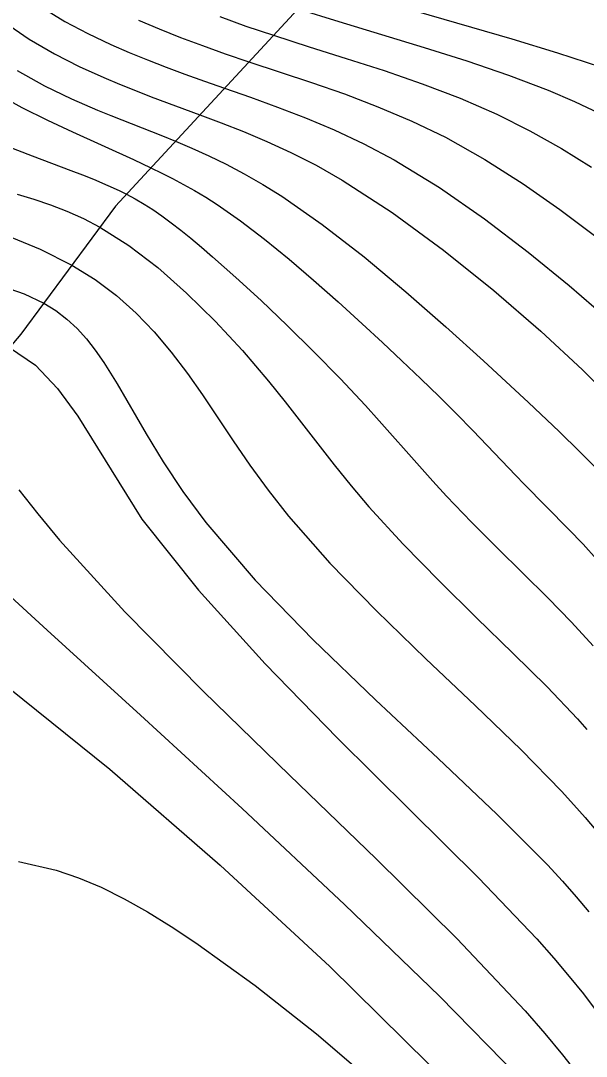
# Model space of a CAD drawing. Extents: x 2602990 to 2605851, y 618069 to 619180.
# Drawn here: x 2604025.24 to 2604047.67, y 618716.78 to 618757.85 of the extents above; entities that cross this region are included whole.
import ezdxf

# ---------------------------------------------------------------- set-up
doc = ezdxf.new("R2010")
doc.units = 0
for name, color, linetype in [('DTM Contours Major', 7, 'Continuous'), ('DTM Contours Minor', 7, 'Continuous'), ('Exist DTM Breakline Underwater', 7, 'Continuous'), ('PH Exist DTM Breakline', 7, 'Continuous')]:
    doc.layers.add(name, color=color, linetype=linetype)

msp = doc.modelspace()

# ---------------------------------------------------------------- linework, layer by layer
at = {"layer": 'DTM Contours Major'}
for points in [[(2604025.101, 618755.882), (2604026.187, 618755.27), (2604027.254, 618754.75), (2604028.285, 618754.302), (2604028.812, 618754.087), (2604030.861, 618753.28), (2604031.378, 618753.07), (2604032.031, 618752.793), (2604032.702, 618752.491), (2604033.392, 618752.156), (2604034.103, 618751.782), (2604034.839, 618751.361), (2604035.6, 618750.888), (2604037.201, 618749.77), (2604038.856, 618748.484), (2604040.511, 618747.104), (2604042.107, 618745.705), (2604043.589, 618744.361), (2604045.375, 618742.702), (2604046.592, 618741.553), (2604047.421, 618740.752), (2604048.03, 618740.142)], [(2604025.148, 618724.5), (2604026.641, 618724.165), (2604027.534, 618723.859), (2604028.431, 618723.48), (2604029.338, 618723.028), (2604030.263, 618722.509), (2604031.211, 618721.924), (2604032.189, 618721.276), (2604034.545, 618719.581), (2604036.977, 618717.664), (2604039.368, 618715.618), (2604041.601, 618713.534), (2604043.559, 618711.505), (2604044.676, 618710.161)]]:
    msp.add_lwpolyline(points, dxfattribs=at)
at = {"layer": 'DTM Contours Minor'}
for points in [[(2604026.087, 618758.374), (2604026.992, 618757.825), (2604027.906, 618757.342), (2604028.82, 618756.91), (2604029.544, 618756.593), (2604030.271, 618756.294), (2604031.006, 618756.007), (2604031.755, 618755.728), (2604032.525, 618755.451), (2604033.322, 618755.171), (2604034.349, 618754.813), (2604035.42, 618754.428), (2604036.531, 618754.001), (2604037.677, 618753.52), (2604038.852, 618752.968), (2604040.052, 618752.333), (2604041.845, 618751.234), (2604043.631, 618749.99), (2604045.361, 618748.671), (2604046.986, 618747.345), (2604048.458, 618746.081)], [(2604036.237, 618758.323), (2604037.857, 618757.815), (2604041.242, 618756.794), (2604042.938, 618756.26), (2604044.59, 618755.697), (2604046.164, 618755.094), (2604047.199, 618754.646), (2604048.186, 618754.179)], [(2604040.93, 618758.232), (2604044.722, 618757.127), (2604046.533, 618756.578), (2604048.229, 618756.026)], [(2604024.596, 618757.799), (2604025.582, 618757.119), (2604026.574, 618756.536), (2604027.561, 618756.033), (2604028.534, 618755.594), (2604029.164, 618755.329), (2604029.789, 618755.079), (2604030.415, 618754.838), (2604032.35, 618754.121), (2604033.197, 618753.803), (2604034.08, 618753.455), (2604035, 618753.066), (2604035.958, 618752.624), (2604036.953, 618752.117), (2604037.986, 618751.532), (2604039.973, 618750.245), (2604042.006, 618748.752), (2604043.999, 618747.15), (2604045.866, 618745.534), (2604047.522, 618743.999), (2604048.881, 618742.642)], [(2604029.908, 618757.879), (2604030.733, 618757.528), (2604031.579, 618757.191), (2604032.45, 618756.864), (2604033.353, 618756.542), (2604034.293, 618756.222), (2604036.776, 618755.4), (2604038.081, 618754.945), (2604039.41, 618754.441), (2604040.749, 618753.873), (2604042.085, 618753.226), (2604043.645, 618752.35), (2604045.164, 618751.383), (2604046.623, 618750.364), (2604048.003, 618749.334)], [(2604033.131, 618758.012), (2604034.174, 618757.64), (2604035.265, 618757.273), (2604036.68, 618756.821), (2604038.152, 618756.358), (2604039.655, 618755.873), (2604041.168, 618755.351), (2604042.664, 618754.778), (2604044.122, 618754.143), (2604045.43, 618753.485), (2604046.684, 618752.779), (2604047.882, 618752.043)], [(2604024.291, 618754.956), (2604025.291, 618754.411), (2604026.299, 618753.907), (2604027.293, 618753.439), (2604029.707, 618752.348), (2604030.407, 618752.019), (2604030.836, 618751.809), (2604031.266, 618751.59), (2604031.698, 618751.358), (2604032.134, 618751.111), (2604032.576, 618750.846), (2604033.026, 618750.559), (2604033.954, 618749.914), (2604034.91, 618749.187), (2604035.881, 618748.397), (2604036.859, 618747.563), (2604037.831, 618746.702), (2604038.787, 618745.832), (2604039.586, 618745.092), (2604040.362, 618744.362), (2604041.111, 618743.645), (2604041.832, 618742.942), (2604042.521, 618742.257), (2604043.174, 618741.592), (2604044.876, 618739.809), (2604045.208, 618739.466), (2604046.97, 618737.688), (2604047.542, 618737.091), (2604048.094, 618736.482)], [(2604024.709, 618752.874), (2604025.69, 618752.494), (2604027.232, 618751.91), (2604027.691, 618751.732), (2604028.123, 618751.56), (2604028.69, 618751.321), (2604029.144, 618751.113), (2604029.435, 618750.969), (2604029.786, 618750.781), (2604030.132, 618750.579), (2604030.481, 618750.358), (2604030.839, 618750.112), (2604031.208, 618749.841), (2604031.591, 618749.545), (2604031.99, 618749.221), (2604032.409, 618748.869), (2604032.85, 618748.489), (2604033.776, 618747.665), (2604034.771, 618746.749), (2604035.808, 618745.761), (2604036.862, 618744.724), (2604037.906, 618743.658), (2604038.913, 618742.584), (2604039.462, 618741.977), (2604041.05, 618740.178), (2604041.582, 618739.586), (2604042.125, 618738.995), (2604043.117, 618737.965), (2604044.137, 618736.946), (2604045.158, 618735.941), (2604046.151, 618734.956), (2604047.088, 618733.993), (2604047.942, 618733.056)], [(2604025.102, 618750.97), (2604025.766, 618750.769), (2604026.422, 618750.55), (2604027.074, 618750.301), (2604027.727, 618750.01), (2604028.384, 618749.667), (2604029.525, 618748.941), (2604030.676, 618748.058), (2604031.822, 618747.048), (2604032.947, 618745.94), (2604034.034, 618744.766), (2604035.069, 618743.556), (2604035.733, 618742.731), (2604036.379, 618741.904), (2604037.021, 618741.074), (2604037.671, 618740.241), (2604038.344, 618739.405), (2604039.053, 618738.566), (2604040.403, 618737.087), (2604041.845, 618735.617), (2604043.319, 618734.172), (2604044.763, 618732.77), (2604046.118, 618731.428), (2604047.323, 618730.163), (2604047.698, 618729.743)], [(2604024.667, 618749.345), (2604026.014, 618748.787), (2604027.268, 618748.159), (2604028.196, 618747.583), (2604029.042, 618746.947), (2604029.818, 618746.255), (2604030.538, 618745.508), (2604031.213, 618744.708), (2604031.856, 618743.859), (2604032.449, 618743.008), (2604033.663, 618741.187), (2604034.324, 618740.223), (2604035.048, 618739.227), (2604035.855, 618738.201), (2604037.5, 618736.341), (2604039.356, 618734.441), (2604041.312, 618732.544), (2604043.26, 618730.691), (2604045.091, 618728.926), (2604046.695, 618727.29), (2604047.182, 618726.757), (2604047.632, 618726.242), (2604048.049, 618725.741)], [(2604024.511, 618747.326), (2604025.379, 618747.019), (2604026.151, 618746.652), (2604026.637, 618746.351), (2604027.075, 618746.016), (2604027.476, 618745.644), (2604027.847, 618745.235), (2604028.198, 618744.786), (2604028.537, 618744.296), (2604029.064, 618743.446), (2604030.21, 618741.469), (2604030.885, 618740.36), (2604031.666, 618739.183), (2604032.58, 618737.947), (2604034.543, 618735.665), (2604036.842, 618733.299), (2604039.314, 618730.918), (2604041.794, 618728.59), (2604044.121, 618726.383), (2604046.13, 618724.367), (2604046.728, 618723.721), (2604047.273, 618723.102), (2604047.772, 618722.507)], [(2604024.794, 618744.895), (2604025.821, 618744.185), (2604026.701, 618743.264), (2604027.5, 618742.163), (2604028.287, 618740.913), (2604029.128, 618739.545), (2604030.05, 618738.082), (2604032.297, 618735.264), (2604034.937, 618732.337), (2604037.804, 618729.398), (2604040.692, 618726.54), (2604043.394, 618723.854), (2604045.706, 618721.434), (2604046.385, 618720.667), (2604046.999, 618719.94), (2604047.555, 618719.248), (2604048.061, 618718.586), (2604048.524, 618717.951), (2604048.951, 618717.337), (2604049.472, 618716.554)], [(2604025.167, 618739.246), (2604025.924, 618738.291), (2604026.778, 618737.25), (2604029.368, 618734.402), (2604032.496, 618731.245), (2604035.906, 618727.931), (2604039.339, 618724.615), (2604042.538, 618721.449), (2604045.246, 618718.586), (2604046.031, 618717.686), (2604046.734, 618716.836), (2604047.365, 618716.033)], [(2604023.237, 618736.462), (2604026.284, 618733.679), (2604029.986, 618730.309), (2604034.025, 618726.601), (2604038.087, 618722.803), (2604041.854, 618719.164), (2604045.011, 618715.933)], [(2604024.717, 618731.429), (2604028.778, 618728.163), (2604033.157, 618724.357), (2604037.494, 618720.345), (2604041.426, 618716.464)]]:
    msp.add_lwpolyline(points, dxfattribs=at)
at = {"layer": 'Exist DTM Breakline Underwater'}
msp.add_spline([(2604035.635, 618783.826), (2604046.922, 618788.857), (2604054.404, 618776.065), (2604063.935, 618764.917), (2604066.818, 618760.072), (2604072.056, 618750.919), (2604075.519, 618742.925), (2604078.512, 618734.835), (2604080.138, 618728.889), (2604076.945, 618726.238), (2604077.07, 618715.964)], degree=3, dxfattribs=at)
at = {"layer": 'PH Exist DTM Breakline'}
msp.add_lwpolyline([(2604046.584, 618769.513), (2604028.995, 618750.493), (2604025.241, 618745.421), (2604017.836, 618736.698), (2604010.541, 618729.111), (2604004.643, 618721.649)], dxfattribs=at)

doc.saveas('drawing.dxf')
